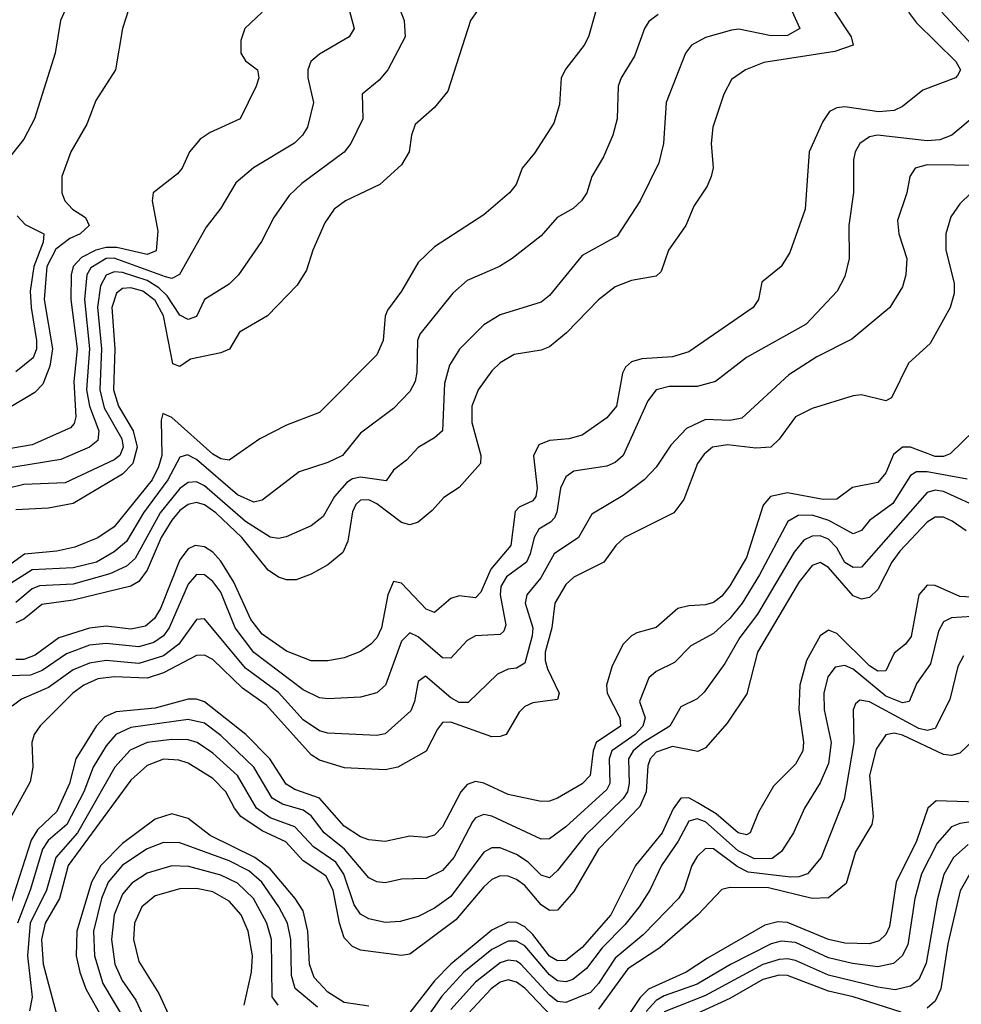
# Model space of a CAD drawing. Header units: inches. Extents: x 990535 to 1117859, y 769386 to 892122.
# Tile 905 of 1056: x 1063080 to 1065374, y 872012 to 874412. Entities that reach past the tile are written whole.
import ezdxf

# ---------------------------------------------------------------- set-up
doc = ezdxf.new("R2010")
doc.units = ezdxf.units.IN
doc.header["$MEASUREMENT"] = 0
doc.layers.add('B0867', color=7, linetype='Continuous')

msp = doc.modelspace()

# ---------------------------------------------------------------- linework, layer by layer
at = {"layer": 'B0867', "color": 5}
for points, elevation in [([(1063380.9, 874550), (1063330.1, 874390), (1063313, 874290), (1063265, 874215), (1063242.8, 874157.2), (1063204.1, 874090), (1063182.4, 874030), (1063182.5, 873990), (1063189.5, 873970), (1063208, 873950), (1063239.8, 873930), (1063249.2, 873910), (1063226.7, 873890), (1063201.7, 873878.3), (1063167.5, 873852.5), (1063146.1, 873810), (1063139.4, 873730), (1063159.2, 873610), (1063152.9, 873567.1), (1063136.1, 873523.9), (1063116.6, 873503.4), (1063050, 873463.1)], 3380), ([(1063223.5, 874510), (1063179.2, 874410), (1063165.8, 874330), (1063115.3, 874170), (1063090, 874120.4), (1063050.2, 874070)], 3360), ([(1064240.3, 874499.7), (1064178.2, 874410), (1064122.4, 874237.6), (1064090, 874197.8), (1064043.3, 874156.7), (1064034, 874130), (1064028.8, 874090), (1064010, 874057.8), (1063956.9, 874010), (1063873.4, 873970), (1063845.5, 873950), (1063823, 873917), (1063793.4, 873850), (1063778.6, 873801.4), (1063755.2, 873764.8), (1063683.2, 873690), (1063615.4, 873650), (1063591.1, 873608.9), (1063570, 873600.1), (1063495.9, 873584.1), (1063470, 873566.9), (1063452.7, 873572.7), (1063430.1, 873690), (1063410, 873727.1), (1063379.4, 873750), (1063350, 873758.5), (1063330, 873756.9), (1063315.1, 873744.9), (1063304.2, 873710), (1063311.1, 873610), (1063308.3, 873510), (1063320, 873470), (1063356.4, 873410), (1063365.7, 873370), (1063354.9, 873330), (1063330, 873303.8), (1063210, 873232.4), (1063150, 873221.6), (1063070, 873217.1)], 3480), ([(1063873.2, 874470), (1063894.5, 874390), (1063882, 874370), (1063810, 874327.4), (1063788.6, 874310), (1063781.3, 874290), (1063781.9, 874270), (1063795.7, 874210), (1063781, 874150), (1063768.8, 874130), (1063749.4, 874110.6), (1063648.9, 874051.1), (1063605.8, 874014.2), (1063570, 873952.1), (1063533.5, 873906.5), (1063469.2, 873790.8), (1063450, 873781.2), (1063435.2, 873784.8), (1063310, 873830.8), (1063290, 873829.6), (1063253, 873807), (1063243.4, 873790), (1063237.1, 873730), (1063249.3, 873610), (1063242.6, 873510), (1063250, 873470), (1063272.1, 873410), (1063270, 873386.3), (1063249.4, 873370), (1063179.8, 873340.2), (1063030, 873315.3)], 3440), ([(1064001.2, 874450), (1064016.6, 874410), (1064019, 874370), (1063976.3, 874290), (1063955.5, 874264.5), (1063914, 874230), (1063915.6, 874170), (1063886.1, 874110), (1063870, 874089.3), (1063767.2, 874012.8), (1063736.3, 873983.7), (1063698.5, 873930), (1063669.1, 873870.9), (1063612.6, 873790), (1063590, 873767.1), (1063530.1, 873729.9), (1063510, 873688.3), (1063490, 873681), (1063470, 873691.4), (1063439.1, 873739.1), (1063418.6, 873758.6), (1063390, 873776.3), (1063330, 873795.9), (1063310, 873797.2), (1063290, 873788.8), (1063276.8, 873763.2), (1063269.1, 873710.9), (1063279.3, 873610), (1063274.5, 873510), (1063285.8, 873465.8), (1063328.5, 873390), (1063331.4, 873370), (1063323.2, 873350), (1063310, 873339), (1063190, 873283.2), (1063090, 873278.6), (1063050, 873269.4)], 3460), ([(1065052.8, 874450), (1065105.5, 874370), (1065110.2, 874350), (1065065.5, 874334.5), (1064892.4, 874307.6), (1064847.7, 874290), (1064813.9, 874266.1), (1064795.1, 874230), (1064768.4, 874150), (1064764.4, 874110), (1064768.9, 874051.1), (1064764.1, 874030), (1064754.2, 874005.8), (1064722.3, 873957.7), (1064702.3, 873910), (1064660.1, 873850), (1064642, 873798), (1064630, 873787), (1064570, 873776), (1064530, 873760.5), (1064490, 873729.1), (1064411.5, 873648.5), (1064370, 873614.2), (1064350, 873606), (1064284.2, 873595.8), (1064250, 873575.7), (1064230, 873556.3), (1064196.4, 873510), (1064181.4, 873470), (1064181.5, 873430), (1064203.3, 873350), (1064202.6, 873330), (1064150, 873271.9), (1064112.6, 873247.4), (1064084.8, 873215.2), (1064050, 873187.2), (1064030, 873180.9), (1064010, 873186.4), (1063950, 873231.5), (1063930, 873241.3), (1063910, 873240.7), (1063898.6, 873230), (1063890, 873212.4), (1063878.9, 873141.1), (1063867, 873113), (1063830, 873083), (1063790, 873060.2), (1063753, 873047), (1063730, 873046.7), (1063710, 873053), (1063684.9, 873070), (1063620.6, 873150), (1063557.8, 873210), (1063530, 873229.7), (1063510, 873235.3), (1063489.7, 873230.3), (1063470, 873215.5), (1063450, 873191.7), (1063423.9, 873150), (1063389.9, 873070.1), (1063370, 873042.9), (1063350, 873031), (1063210, 872997.2), (1063133.6, 872986.4), (1063090, 872950.8), (1063070, 872941.6)], 3580), ([(1064953.6, 874450), (1064980.1, 874390), (1064950, 874373.4), (1064910, 874372.2), (1064831.6, 874388.4), (1064813.4, 874386.6), (1064750, 874368.8), (1064716, 874350), (1064701.6, 874330), (1064654.3, 874210), (1064647.7, 874110), (1064636.7, 874063.3), (1064591.4, 873970), (1064535.4, 873884.6), (1064450, 873837.2), (1064370, 873739.4), (1064350, 873723.4), (1064250, 873692.7), (1064210, 873668.5), (1064151.4, 873608.6), (1064126.8, 873570), (1064114.7, 873525.3), (1064109.3, 873410), (1064090, 873392.9), (1064050.5, 873369.5), (1064021.8, 873338.2), (1063990, 873313.7), (1063972.5, 873287.5), (1063910, 873296.9), (1063890, 873292.4), (1063876.4, 873283.6), (1063846.3, 873250), (1063819, 873201), (1063790, 873178.5), (1063728.8, 873151.2), (1063710, 873147), (1063690, 873150.3), (1063630, 873189), (1063530, 873275.7), (1063510, 873285.7), (1063490, 873284.1), (1063470, 873269.1), (1063422, 873210), (1063361, 873099), (1063339.8, 873080.2), (1063298.9, 873061.1), (1063210, 873036.1), (1063128.2, 873031.8), (1063110, 873024.8), (1063070, 872991.5)], 3560), ([(1063670, 874429.8), (1063628.4, 874390), (1063618.7, 874361.3), (1063618.5, 874330), (1063630, 874311.6), (1063658.6, 874290), (1063662.3, 874270), (1063656, 874250), (1063616.9, 874170), (1063543.4, 874136.6), (1063519.5, 874120.5), (1063493.5, 874090), (1063475.5, 874050), (1063464.2, 874035.8), (1063404.6, 873990), (1063402.3, 873970), (1063416.1, 873896.1), (1063411.9, 873848.1), (1063390, 873839.6), (1063316.4, 873856.4), (1063290, 873856.4), (1063265.1, 873850), (1063230, 873832), (1063209.7, 873810.3), (1063204.8, 873790), (1063204.6, 873730), (1063219.9, 873610), (1063211.6, 873530), (1063216.1, 873443.9), (1063212.6, 873427.4), (1063203.3, 873416.7), (1063110, 873375.9), (1063010, 873358.8)], 3420), ([(1064482.7, 874430), (1064465, 874370), (1064454.8, 874350), (1064410, 874292.2), (1064399.1, 874270), (1064394.8, 874205.2), (1064380.6, 874159.4), (1064333.6, 874086.4), (1064303.6, 874050), (1064289.2, 874010), (1064273.2, 873990), (1064210, 873936.2), (1064090, 873858.1), (1064050, 873820.3), (1064009.5, 873750), (1063975.8, 873704.2), (1063970, 873689.4), (1063965.1, 873630), (1063950, 873595.1), (1063810, 873454.6), (1063730, 873423.4), (1063664.6, 873390), (1063590, 873338.4), (1063570, 873341.5), (1063550, 873352.6), (1063450, 873441.9), (1063428.3, 873451.7), (1063424.4, 873435.6), (1063425.7, 873350), (1063418.1, 873321.9), (1063402.1, 873290), (1063310, 873175.4), (1063270, 873149.3), (1063213.6, 873126.4), (1063170, 873116.5), (1063091.1, 873108.9), (1063050, 873079.5)], 3520), ([(1065245.2, 874430), (1065264.2, 874404.2), (1065360.4, 874310), (1065371.7, 874290), (1065364.4, 874275.6), (1065359, 874270), (1065279.7, 874240.3), (1065230, 874200.5), (1065209.7, 874190.3), (1065172.4, 874187.6), (1065090, 874199.1), (1065070, 874197), (1065052.1, 874187.9), (1065036, 874164), (1065002.5, 874090), (1064993.4, 873950), (1064955.6, 873844.4), (1064934.4, 873810), (1064887.7, 873772.3), (1064879.2, 873730), (1064866.5, 873710), (1064710, 873602.5), (1064670.1, 873589.9), (1064595, 873585), (1064570, 873578.1), (1064555.3, 873564.7), (1064547.9, 873550), (1064533.9, 873470), (1064510, 873441.2), (1064450, 873399), (1064417.3, 873390), (1064370, 873386.6), (1064344.5, 873375.5), (1064331, 873349), (1064340.2, 873270), (1064337.2, 873250), (1064330, 873239.2), (1064296.5, 873223.5), (1064286.6, 873213.4), (1064275.8, 873130), (1064227.5, 873072.5), (1064203.1, 873016.9), (1064190, 873002.9), (1064150, 873007.3), (1064130, 873001.1), (1064090, 872967.2), (1064070, 872975.3), (1064010, 873038.3), (1063990, 873042.6), (1063976.5, 873010), (1063961.1, 872930), (1063950, 872905.4), (1063935.1, 872890), (1063910, 872872.2), (1063870, 872856.2), (1063830, 872848.8), (1063790, 872849), (1063730, 872872.7), (1063670, 872914), (1063642.6, 872950), (1063601, 873041), (1063570, 873092), (1063550, 873114.1), (1063530, 873127), (1063507.3, 873130), (1063490, 873122.3), (1063470, 873095.5), (1063422.9, 872977.1), (1063408, 872952), (1063386, 872934), (1063350, 872926.4), (1063290, 872933.8), (1063250, 872929.1), (1063174.8, 872905.2), (1063117.2, 872862.8), (1063090, 872852.3), (1063070, 872852.6)], 3620), ([(1065326.4, 874430), (1065418.3, 874330)], 3640), ([(1064635.3, 874424.7), (1064612.6, 874407.4), (1064601.9, 874390), (1064577.1, 874322.9), (1064545.2, 874270), (1064538, 874250), (1064535.5, 874170), (1064524.8, 874130), (1064502.2, 874077.8), (1064473.2, 874030), (1064461.2, 873990), (1064448.3, 873970), (1064428.1, 873951.9), (1064389.2, 873930), (1064350, 873885), (1064279.1, 873830), (1064248.9, 873810), (1064170, 873775.9), (1064135.1, 873744.9), (1064054.3, 873645.7), (1064048.7, 873630), (1064047.3, 873552.7), (1064043, 873530), (1064030, 873505.4), (1063990, 873464.5), (1063910, 873404.2), (1063865.8, 873350), (1063830, 873332.4), (1063760.3, 873310), (1063670, 873241.1), (1063650, 873236), (1063610, 873253.8), (1063510, 873339.8), (1063488.4, 873351.6), (1063470, 873345.8), (1063440.2, 873290), (1063381.4, 873210), (1063339.8, 873140.2), (1063310, 873114.8), (1063267.1, 873090), (1063210, 873075.8), (1063110, 873070.6), (1063050, 873033.1)], 3540), ([(1065410, 874179.9), (1065350.2, 874130), (1065320.9, 874119.1), (1065290, 874116.4), (1065169.4, 874130.6), (1065150, 874126.5), (1065126.3, 874110), (1065114.8, 874090), (1065110.8, 874070), (1065110.9, 873990.9), (1065099.5, 873910), (1065100.1, 873830), (1065090, 873786.3), (1065071.4, 873750), (1064995.6, 873670), (1064850, 873588.4), (1064775, 873530), (1064730, 873517.6), (1064661.8, 873518.2), (1064630.5, 873509.5), (1064610, 873483.1), (1064550, 873349.9), (1064530, 873332.5), (1064510, 873323.6), (1064430, 873311.3), (1064410, 873297.8), (1064397.4, 873270), (1064388.2, 873211.8), (1064382.2, 873197.8), (1064372.9, 873187.1), (1064344.6, 873170), (1064332.9, 873150), (1064323.5, 873110), (1064313.9, 873090), (1064265.9, 873054.1), (1064251.8, 873030), (1064249.9, 873009.9), (1064263.9, 872936.1), (1064258.8, 872921.2), (1064250, 872913.2), (1064190, 872909.9), (1064170, 872898.5), (1064130, 872855.4), (1064110, 872856.9), (1064050, 872908), (1064030, 872917.1), (1064010, 872896.8), (1063971.1, 872790), (1063950, 872771.2), (1063910, 872760.9), (1063830, 872756.2), (1063810, 872758.9), (1063770, 872778.7), (1063649.8, 872869.8), (1063604.7, 872930), (1063570, 873016.6), (1063550, 873042.7), (1063530, 873058.9), (1063510, 873059.7), (1063490, 873036.2), (1063443.8, 872930), (1063429.9, 872910.1), (1063406.3, 872893.7), (1063370, 872883), (1063290, 872891.6), (1063250, 872887.4), (1063193.8, 872866.2), (1063134.6, 872825.4), (1063105.8, 872814.2), (1063052.3, 872812.3)], 3640), ([(1065423.9, 874056.1), (1065290, 874057.9), (1065260.8, 874050), (1065247.8, 874030), (1065240.8, 873990), (1065217.9, 873922.1), (1065221.2, 873890), (1065240.7, 873830), (1065238, 873790), (1065230, 873760.5), (1065199.3, 873710), (1065107.1, 873632.9), (1065021.2, 873590), (1064953.5, 873546.5), (1064839, 873441), (1064810, 873434.7), (1064750, 873437), (1064704.4, 873415.6), (1064665.5, 873374.5), (1064630, 873321), (1064600.6, 873290), (1064550, 873252.3), (1064473.4, 873206.6), (1064440.7, 873150), (1064382, 873110), (1064348.9, 873051.1), (1064315.3, 873010), (1064311.2, 872990), (1064329.8, 872930), (1064328.3, 872910), (1064310, 872843.9), (1064290, 872831.6), (1064270, 872829), (1064243.4, 872816.6), (1064172.4, 872747.6), (1064150, 872747.8), (1064130, 872759.1), (1064068.3, 872811.7), (1064050, 872799.1), (1064041.4, 872750), (1064032.6, 872727.4), (1063970, 872671.1), (1063950, 872666.9), (1063830, 872673.3), (1063810, 872678.4), (1063770, 872705.4), (1063710, 872772.2), (1063630, 872831.1), (1063530, 872951.4), (1063510, 872949.9), (1063467.2, 872890), (1063430, 872861.3), (1063370, 872843.1), (1063290, 872849.8), (1063250, 872843.7), (1063210, 872827.1), (1063150, 872784.4), (1063084, 872756), (1063061.4, 872738.6)], 3660), ([(1065397.6, 873990), (1065370, 873963.1), (1065348.4, 873931.6), (1065336.2, 873890), (1065335.5, 873850), (1065356.1, 873770), (1065355.9, 873744.1), (1065346.8, 873710), (1065297.6, 873622.4), (1065245, 873575), (1065203.7, 873490), (1065190, 873482.5), (1065130, 873497.2), (1065110, 873494.9), (1065010, 873464.5), (1064970, 873443.7), (1064930, 873389.8), (1064909.7, 873370.3), (1064872.8, 873367.2), (1064804.3, 873375.7), (1064767.8, 873370), (1064746.9, 873353.1), (1064731.1, 873330), (1064697.7, 873242.3), (1064672.9, 873210), (1064552.9, 873150), (1064532.1, 873130), (1064502.4, 873090), (1064430, 873052.9), (1064410, 873035.3), (1064383.2, 872990), (1064376.4, 872930), (1064359.7, 872870), (1064359.5, 872850), (1064365.3, 872830), (1064393.8, 872770), (1064390, 872755.1), (1064330, 872747.2), (1064310, 872737.5), (1064296.3, 872723.7), (1064264.4, 872670), (1064250, 872664.5), (1064230, 872664.1), (1064130, 872700.1), (1064110, 872699), (1064097.1, 872682.9), (1064070, 872628.8), (1064000.6, 872590), (1063970, 872583.8), (1063871.3, 872588.7), (1063810, 872607.1), (1063790, 872619.9), (1063680.8, 872740.8), (1063622.7, 872782.7), (1063550, 872852.5), (1063530, 872863), (1063510, 872862.5), (1063430, 872820), (1063390, 872806.8), (1063310, 872810), (1063270, 872805.1), (1063235.9, 872790), (1063209.4, 872770.6), (1063129.3, 872690.7), (1063114.8, 872670), (1063109.5, 872650), (1063111.5, 872590), (1063105.4, 872554.6), (1063055.4, 872464.5)], 3680), ([(1063073.4, 873933.4), (1063093, 873913), (1063138.5, 873890), (1063137, 873870), (1063113.9, 873810), (1063105.5, 873750), (1063107.3, 873710), (1063120.7, 873630), (1063120.2, 873610), (1063112.6, 873587.4), (1063070, 873553.7)], 3360), ([(1065404.2, 873410), (1065346, 873354), (1065330, 873347), (1065310, 873347), (1065250.1, 873370.1), (1065230, 873369.9), (1065208.3, 873351.7), (1065190, 873307.1), (1065170, 873284.2), (1065108.3, 873271.7), (1065070, 873243), (1065037.2, 873242.8), (1064950, 873258.7), (1064908.7, 873250), (1064891.1, 873228.9), (1064850, 873101.1), (1064810, 873031.9), (1064790, 873006.9), (1064770, 872991.7), (1064750, 872985.3), (1064710, 872983.6), (1064683, 872977), (1064630, 872930.5), (1064582.8, 872917.2), (1064569.7, 872910.3), (1064550.1, 872889.9), (1064523.2, 872836.8), (1064509.4, 872790), (1064510.8, 872770), (1064541.8, 872710), (1064543.3, 872690), (1064484.4, 872650), (1064476.6, 872630), (1064469.7, 872570), (1064450, 872549.5), (1064390, 872514.6), (1064370, 872507.2), (1064350, 872506.3), (1064270, 872523.6), (1064210, 872551), (1064190, 872555.3), (1064170, 872547.6), (1064154.5, 872530), (1064110, 872444.9), (1064090, 872424.6), (1064070, 872419), (1064030, 872421.5), (1063970, 872408.5), (1063930, 872413.2), (1063910, 872420.3), (1063870, 872446.2), (1063810, 872514.3), (1063750, 872535.8), (1063728.5, 872548.5), (1063688.8, 872610), (1063630.5, 872670), (1063530, 872749.4), (1063510, 872756.1), (1063490, 872755.7), (1063410, 872733.8), (1063314.7, 872725.3), (1063287.2, 872712.8), (1063266.3, 872690), (1063216.4, 872610), (1063200.7, 872550), (1063170, 872481.8), (1063123.1, 872436.9), (1063107.5, 872412.5), (1063048.9, 872230)], 3720), ([(1065388.1, 873291.9), (1065290, 873309.7), (1065264.6, 873310), (1065250, 873300.9), (1065207, 873233), (1065150, 873190.9), (1065130, 873167.1), (1065110, 873159), (1065051.2, 873191.2), (1065010, 873204), (1064976.4, 873203.6), (1064951.2, 873188.8), (1064881.6, 873058.4), (1064839.5, 872990), (1064810, 872952.7), (1064770, 872915.9), (1064714.6, 872885.4), (1064674.5, 872845.5), (1064630, 872823.2), (1064612.4, 872807.6), (1064589.7, 872750), (1064603.4, 872710), (1064598, 872690), (1064578.9, 872670), (1064522, 872630), (1064515.8, 872610), (1064517.5, 872550), (1064510, 872536), (1064410, 872444.7), (1064370, 872415.7), (1064350, 872414.4), (1064230, 872470.3), (1064210, 872474.7), (1064190, 872466.6), (1064182.8, 872457.2), (1064137.6, 872370), (1064110, 872338), (1064070, 872319), (1064010, 872317.1), (1063970, 872308.2), (1063950, 872310.4), (1063930, 872320.4), (1063871.1, 872390), (1063821.5, 872430), (1063790, 872471.5), (1063770, 872484.9), (1063719.5, 872499.5), (1063694.4, 872514.4), (1063650, 872590.3), (1063570, 872667.6), (1063530, 872697.1), (1063490, 872706.5), (1063350, 872686.6), (1063314.2, 872670), (1063290, 872641.9), (1063258.7, 872590), (1063236, 872530), (1063194.3, 872450), (1063148.7, 872411.3), (1063135, 872390), (1063105.4, 872290), (1063074.3, 872210)], 3740), ([(1065430, 873216.6), (1065330, 873261.8), (1065310, 873264.8), (1065290, 873259.1), (1065130, 873077.1), (1065110, 873076.7), (1065090, 873089), (1065070, 873124.3), (1065050, 873145.5), (1065030, 873153.6), (1065010, 873153.3), (1064990, 873143.5), (1064966.3, 873113.7), (1064877, 872963), (1064833.9, 872906.1), (1064797.3, 872842.7), (1064746.9, 872773.1), (1064730, 872756.3), (1064690, 872736.8), (1064663.7, 872690), (1064598.4, 872650), (1064573.9, 872630), (1064562.8, 872610), (1064564.8, 872550), (1064560.2, 872530), (1064550, 872513.6), (1064456.9, 872423.1), (1064390, 872338.5), (1064370, 872320.5), (1064350, 872326.9), (1064318.2, 872358.2), (1064290, 872376.8), (1064250, 872393.3), (1064230, 872393.8), (1064210, 872382.5), (1064130, 872274.7), (1064090, 872246.7), (1064050, 872225.8), (1064006.3, 872213.7), (1063970, 872211.2), (1063930, 872220.1), (1063910, 872231.9), (1063894.2, 872254.2), (1063869.1, 872329.1), (1063850, 872358.2), (1063795.5, 872395.5), (1063750, 872444.6), (1063690, 872466.2), (1063656.2, 872490), (1063610.2, 872570), (1063550, 872623.8), (1063511.6, 872650), (1063490, 872656.6), (1063450, 872657.7), (1063390, 872650.4), (1063348.9, 872631.1), (1063311.3, 872590), (1063220.7, 872430), (1063167.5, 872370), (1063145.1, 872290), (1063105.4, 872210), (1063099, 872130), (1063110.3, 872029.7), (1063103.6, 871996.4)], 3760), ([(1065385.7, 873165.7), (1065351.6, 873190), (1065330, 873199.6), (1065310, 873199.2), (1065290, 873187.3), (1065223.4, 873116.6), (1065204.2, 873090), (1065170, 873022.7), (1065150, 873003.4), (1065130, 872999.9), (1065110, 873007.8), (1065050, 873076.7), (1065030, 873088.7), (1065010, 873081.6), (1064978.4, 873041.6), (1064876.7, 872870), (1064851.1, 872768.9), (1064803.1, 872696.9), (1064750, 872637.4), (1064731.4, 872628.6), (1064670, 872640), (1064630, 872627), (1064615.5, 872610), (1064610, 872593.6), (1064605.6, 872530), (1064590, 872494.2), (1064489.5, 872390), (1064430, 872287.2), (1064390, 872241.3), (1064370, 872240.6), (1064350, 872254.3), (1064310, 872301.4), (1064290, 872316.2), (1064270, 872324.3), (1064250, 872325.2), (1064230, 872316.6), (1064210, 872298.4), (1064142.1, 872217.9), (1064030, 872133.9), (1064010, 872131.1), (1063910, 872144.3), (1063890, 872153.2), (1063870, 872173.9), (1063858.6, 872210), (1063843.4, 872290), (1063825.2, 872325.2), (1063770, 872361.6), (1063728.3, 872408.3), (1063670, 872435.2), (1063618.5, 872470), (1063602.8, 872490), (1063582.2, 872530), (1063550, 872562.4), (1063490, 872599.5), (1063467.1, 872607.1), (1063430, 872609.6), (1063390, 872594.3), (1063350, 872558), (1063198.1, 872350), (1063176.5, 872270), (1063142, 872210), (1063133.1, 872170), (1063137, 872110), (1063168.5, 871991.5)], 3780), ([(1065470, 873000.5), (1065370, 873005.9), (1065310, 873032.6), (1065290, 873033.5), (1065270, 873009.7), (1065251.6, 872908.4), (1065237.3, 872890), (1065210, 872867.7), (1065190, 872825), (1065170, 872824.1), (1065150, 872837.3), (1065070, 872916.2), (1065050, 872923.7), (1065030, 872910.5), (1064996.5, 872850), (1064979.8, 872790), (1064978.1, 872730), (1064989.2, 872650.8), (1064987.4, 872630), (1064970, 872597), (1064916.3, 872543.7), (1064879.4, 872480.6), (1064858.8, 872430), (1064850, 872424.9), (1064830, 872430.3), (1064776.1, 872476.1), (1064730, 872504), (1064710, 872514.9), (1064690, 872514.2), (1064671.6, 872488.4), (1064644.4, 872430), (1064580.1, 872350), (1064519.4, 872230), (1064450, 872150.5), (1064410, 872118.5), (1064390, 872118), (1064370, 872129.3), (1064330, 872182.6), (1064310, 872201.1), (1064290, 872211.5), (1064270, 872212.6), (1064230, 872192.8), (1064129.8, 872110.2), (1064090, 872069.1), (1064030, 871992)], 3820), ([(1065450, 872960.8), (1065350, 872954.3), (1065330, 872943.9), (1065318.3, 872921.7), (1065298.4, 872841.6), (1065265.1, 872794.9), (1065246.5, 872750), (1065230, 872747.2), (1065190, 872762.9), (1065110, 872828.6), (1065090, 872838.1), (1065066, 872834), (1065048, 872810), (1065038.9, 872770), (1065039.6, 872730), (1065056.1, 872650), (1065050, 872599.3), (1065030, 872552), (1064991.6, 872490), (1064964.8, 872430), (1064935.9, 872384.1), (1064912.5, 872367.5), (1064870, 872366.3), (1064830, 872386), (1064750, 872456.6), (1064730, 872464.4), (1064710, 872458.6), (1064684, 872410), (1064643.4, 872350), (1064615, 872290), (1064588.8, 872250), (1064554.2, 872205.8), (1064498.9, 872150), (1064460.5, 872099.5), (1064427.3, 872072.7), (1064410, 872067), (1064390, 872069.5), (1064370, 872084), (1064310, 872154.6), (1064290, 872165.7), (1064270, 872166.2), (1064230, 872145.7), (1064161.7, 872090), (1064107.9, 872032.1), (1064050, 871949.7)], 3840), ([(1065378.8, 872861.2), (1065364.8, 872835.2), (1065345.3, 872754.7), (1065310, 872683.9), (1065290, 872679.3), (1065270, 872684.6), (1065150, 872749.2), (1065126.4, 872753.6), (1065115.7, 872744.3), (1065110.5, 872729.5), (1065111.7, 872650), (1065088, 872512), (1065032.4, 872370), (1064998.5, 872330), (1064977.5, 872322.5), (1064958.4, 872321.6), (1064853.9, 872333.9), (1064827.6, 872347.6), (1064770, 872391.2), (1064750, 872391.6), (1064730, 872372.3), (1064717.3, 872350), (1064697.7, 872290), (1064684.6, 872270), (1064598.5, 872181.5), (1064530, 872124.4), (1064490, 872062.9), (1064470, 872041.1), (1064410, 872016.1), (1064390, 872019), (1064370, 872034.3), (1064300.7, 872110), (1064290, 872117), (1064270, 872119.6), (1064250, 872113.4), (1064190, 872065.8), (1064130, 871999.6)], 3860), ([(1065418, 872670), (1065370, 872624), (1065350, 872618.1), (1065330, 872621.2), (1065230, 872668.4), (1065210, 872673.1), (1065190, 872668.9), (1065166.3, 872633.7), (1065150.1, 872570.1), (1065159, 872470), (1065155.8, 872450), (1065116.1, 872383.9), (1065093.3, 872306.7), (1065050, 872271.3), (1065010, 872269.7), (1064904.2, 872295.8), (1064810, 872296.6), (1064790, 872292.1), (1064731.9, 872230), (1064639.4, 872150), (1064561.1, 872098.9), (1064490, 872000.1)], 3880), ([(1065490, 872502.3), (1065312.1, 872507.9), (1065291.9, 872490), (1065264.4, 872410), (1065214.9, 872310), (1065198.6, 872201.4), (1065190, 872181.9), (1065173.5, 872166.5), (1065150, 872159.5), (1065090, 872160.8), (1065050, 872170.2), (1064950, 872211.7), (1064926.7, 872213.3), (1064895.1, 872204.9), (1064755.2, 872124.8), (1064703.3, 872090), (1064611.4, 872048.6), (1064591.4, 872028.6), (1064519, 871921)], 3920), ([(1063930, 872007.4), (1063870, 872016.1), (1063830, 872041.5), (1063797.4, 872077.4), (1063786, 872110), (1063781.2, 872190), (1063770, 872239.9), (1063750.8, 872270), (1063690, 872342.4), (1063652.7, 872370), (1063543.8, 872423.8), (1063490, 872465), (1063450, 872476), (1063410, 872463.4), (1063330, 872404.1), (1063277.4, 872350), (1063254.8, 872310), (1063218.6, 872190), (1063217.4, 872130), (1063225.9, 872090), (1063241.1, 872050), (1063296.8, 871950)], 3820), ([(1065402.6, 872457.4), (1065370, 872453), (1065350, 872444.5), (1065314.9, 872405.1), (1065276.5, 872330), (1065260.1, 872270), (1065242.9, 872157.1), (1065229.6, 872130.4), (1065208.5, 872111.5), (1065170, 872103.8), (1065108.7, 872111.3), (1065050, 872125.2), (1064970, 872162.7), (1064934.4, 872165.6), (1064910, 872159.7), (1064810.9, 872109.1), (1064730, 872061.5), (1064650, 872032.5), (1064630, 872021.2), (1064605.8, 871994.2)], 3940), ([(1063805, 872005), (1063750.4, 872050.4), (1063742.1, 872082.1), (1063739.8, 872170), (1063731.9, 872210), (1063711, 872250), (1063669.9, 872310), (1063637.6, 872337.6), (1063590, 872361.9), (1063470, 872405.8), (1063430, 872406.6), (1063390, 872391.1), (1063330, 872351), (1063295.1, 872310), (1063279.3, 872270), (1063259.6, 872190), (1063261.5, 872130), (1063282.4, 872062.4), (1063337.2, 871970)], 3840), ([(1065390, 872401.7), (1065354.5, 872370), (1065331.3, 872328.7), (1065314.4, 872265.6), (1065287.8, 872112.2), (1065270, 872072.9), (1065250, 872056), (1065212.7, 872047.3), (1065170, 872053.5), (1065050, 872083.4), (1064970, 872119.2), (1064950, 872122.9), (1064930, 872121.6), (1064890, 872109.2), (1064750, 872033.6), (1064650, 871994)], 3960), ([(1063709, 872010), (1063694.3, 872030), (1063692.9, 872170), (1063681.3, 872210), (1063649.1, 872270), (1063610, 872307), (1063570, 872326.5), (1063491.7, 872348.3), (1063450, 872349.9), (1063390, 872332), (1063352.6, 872307.4), (1063330, 872280.6), (1063310, 872230), (1063303.1, 872170), (1063311.7, 872110), (1063329.5, 872070), (1063362.2, 872022.2), (1063381.6, 871981.6)], 3860), ([(1065394.6, 872330), (1065371.1, 872288.9), (1065340.9, 872159.1), (1065323.7, 872050), (1065310, 872019.7), (1065290, 872003)], 3980), ([(1063626.4, 872010), (1063644.7, 872090), (1063646.5, 872130), (1063636.3, 872190), (1063618.8, 872230), (1063590, 872263.6), (1063550, 872285.9), (1063510, 872294), (1063470, 872293.6), (1063410, 872276.1), (1063377.2, 872250), (1063359.4, 872210), (1063357, 872170), (1063370, 872116.8), (1063418.7, 872038.7), (1063475.1, 871915.1)], 3880), ([(1065227.1, 871992.9), (1065110.1, 872030.1), (1065050, 872044.4), (1064950, 872082.4), (1064930, 872082.8), (1064890, 872072.7), (1064810, 872026), (1064670, 871962.1)], 3980), ([(1064390, 871967.6), (1064310, 872051), (1064290, 872066.2), (1064270, 872071.4), (1064250, 872066.2), (1064227.9, 872050), (1064161.4, 871978.6)], 3880)]:
    msp.add_lwpolyline(points, dxfattribs=dict(at, elevation=elevation))

doc.saveas('drawing.dxf')
